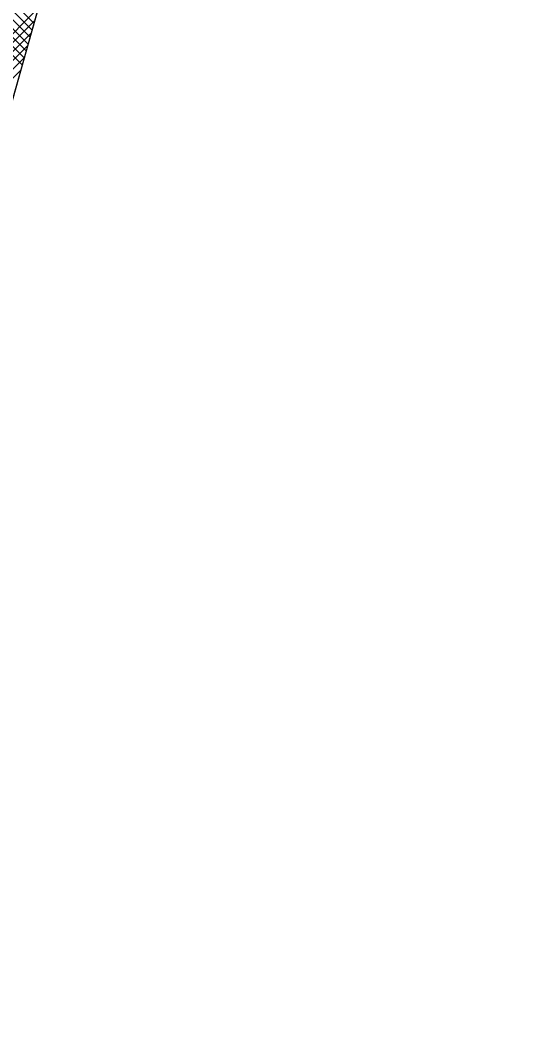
# Model space of a CAD drawing. Extents: x -565346 to -564154, y -1097386 to -1095620.
# Drawn here: x -564237.04 to -564221.4, y -1096530.2 to -1096497.87 of the extents above; entities that cross this region are included whole.
import ezdxf

# ---------------------------------------------------------------- set-up
doc = ezdxf.new("R2010")
doc.units = 0
for name, color, linetype in [('Vrstva 13', 7, 'Continuous'), ('Vrstva 41', 7, 'Continuous'), ('Vrstva 42', 7, 'Continuous')]:
    doc.layers.add(name, color=color, linetype=linetype)

msp = doc.modelspace()

# ---------------------------------------------------------------- linework, layer by layer
at = {"layer": 'Vrstva 13'}
msp.add_line((-564226.29, -1096461.3), (-564238.75, -1096505.56), dxfattribs=at)
at = {"layer": 'Vrstva 41'}
msp.add_lwpolyline([(-564221.399, -1096446.296), (-564223.301, -1096445.676), (-564228.215, -1096460.758), (-564240.675, -1096505.018), (-564249.271, -1096529.938), (-564254.757, -1096576.767), (-564262.137, -1096706.758), (-564260.141, -1096706.872), (-564252.76, -1096576.88), (-564247.38, -1096530.59), (-564238.75, -1096505.56), (-564226.29, -1096461.3)], close=True, dxfattribs=at)
at = {"layer": 'Vrstva 42'}
for p, q in [((-564238.231, -1096496.335), (-564236.609, -1096497.956)), ((-564238.293, -1096496.556), (-564236.671, -1096498.177)), ((-564238.417, -1096496.997), (-564236.796, -1096498.618)), ((-564238.355, -1096496.776), (-564236.734, -1096498.397)), ((-564238.479, -1096497.218), (-564236.858, -1096498.839)), ((-564236.475, -1096497.481), (-564239.367, -1096500.372)), ((-564238.603, -1096497.659), (-564236.982, -1096499.28)), ((-564238.541, -1096497.438), (-564236.92, -1096499.06)), ((-564236.586, -1096497.874), (-564239.478, -1096500.766)), ((-564236.697, -1096498.268), (-564239.589, -1096501.16)), ((-564236.808, -1096498.662), (-564239.7, -1096501.553)), ((-564236.919, -1096499.055), (-564239.81, -1096501.947)), ((-564237.03, -1096499.449), (-564239.921, -1096502.341))]:
    msp.add_line(p, q, dxfattribs=at)

doc.saveas('drawing.dxf')
